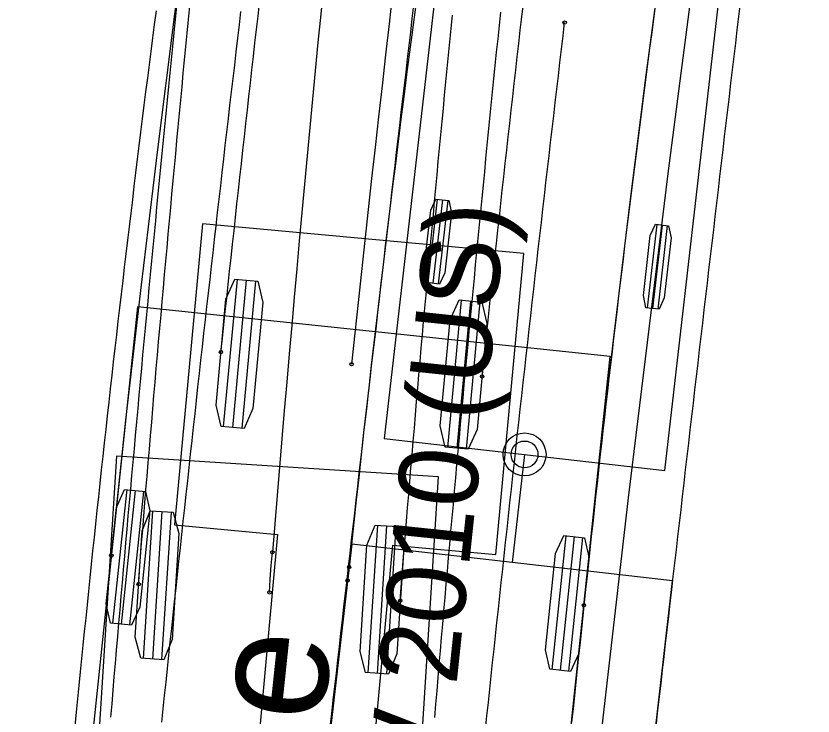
# Model space of a CAD drawing. Extents: x -14 to 1565148, y -25 to 642856.
# Drawn here: x 1564791.31 to 1564811.07, y 636129.38 to 636146.74 of the extents above; entities that cross this region are included whole.
import ezdxf

# ---------------------------------------------------------------- set-up
doc = ezdxf.new("R2010")
doc.units = 0
for name, color, linetype in [('DR_P_Drainage_Area', 7, 'Continuous'), ('DR_P_Underdrain', 7, 'Continuous'), ('GE_P_Alignment', 7, 'Continuous'), ('MT_P_Cells', 7, 'Continuous'), ('PF_P_Grade_Line', 7, 'Continuous'), ('PV_P_Curb', 7, 'Continuous'), ('PV_X_EOP', 7, 'Continuous')]:
    doc.layers.add(name, color=color, linetype=linetype)

msp = doc.modelspace()

# ---------------------------------------------------------------- linework, layer by layer
at = {"layer": 'DR_P_Drainage_Area'}
msp.add_arc((1566787.273, 635986.808), 1980, 175.493678, 179.898828, dxfattribs=at)
at = {"layer": 'DR_P_Underdrain'}
msp.add_arc((1565898.839, 636005.315), 1090, 172.336069, 179.46316, dxfattribs=at)
at = {"layer": 'GE_P_Alignment'}
msp.add_arc((1565898.839, 636005.315), 1092, 172.336069, 179.46316, dxfattribs=at)
at = {"layer": 'MT_P_Cells'}
for p, q in [((1564793.799, 636135.822), (1564793.32, 636128.337)), ((1564801.783, 636135.312), (1564793.799, 636135.822)), ((1564793.799, 636135.822), (1564793.799, 636135.822)), ((1564801.304, 636127.827), (1564801.783, 636135.312)), ((1564794.693, 636134.466), (1564794.459, 636130.806)), ((1564794.922, 636134.451), (1564794.688, 636130.792)), ((1564795.151, 636134.436), (1564794.917, 636130.777)), ((1564800.265, 636134.109), (1564800.031, 636130.45)), ((1564800.494, 636134.095), (1564800.26, 636130.435)), ((1564800.723, 636134.08), (1564800.489, 636130.421))]:
    msp.add_line(p, q, dxfattribs=at)
for points in [[(1564793.66, 636129.351), (1564793.688, 636129.684), (1564793.716, 636130.017), (1564793.745, 636130.35), (1564793.773, 636130.683), (1564793.802, 636131.015), (1564793.83, 636131.348), (1564793.859, 636131.681), (1564793.888, 636132.014), (1564793.917, 636132.347), (1564793.946, 636132.68), (1564793.975, 636133.012), (1564794.004, 636133.345), (1564794.033, 636133.678), (1564794.063, 636134.011), (1564794.092, 636134.344), (1564794.122, 636134.677), (1564794.152, 636135.009), (1564794.182, 636135.342), (1564794.212, 636135.675), (1564794.242, 636136.008), (1564794.272, 636136.34), (1564794.302, 636136.673), (1564794.333, 636137.006), (1564794.363, 636137.339), (1564794.394, 636137.671), (1564794.425, 636138.004), (1564794.455, 636138.337), (1564794.486, 636138.67), (1564794.517, 636139.002), (1564794.549, 636139.335), (1564794.58, 636139.668), (1564794.611, 636140), (1564794.643, 636140.333), (1564794.674, 636140.666), (1564794.706, 636140.999), (1564794.738, 636141.331), (1564794.77, 636141.664), (1564794.802, 636141.996), (1564794.834, 636142.329), (1564794.866, 636142.662), (1564794.899, 636142.994), (1564794.931, 636143.327), (1564794.964, 636143.66), (1564794.997, 636143.992), (1564795.03, 636144.325), (1564795.063, 636144.657), (1564795.096, 636144.99), (1564795.129, 636145.322), (1564795.162, 636145.655), (1564795.196, 636145.988), (1564795.229, 636146.32), (1564795.263, 636146.653), (1564795.297, 636146.985)], [(1564794.348, 636132.651), (1564794.369, 636132.987), (1564794.393, 636133.327), (1564794.42, 636133.663), (1564794.448, 636133.999), (1564794.475, 636134.332), (1564794.503, 636134.665), (1564794.53, 636134.998), (1564794.558, 636135.331), (1564794.586, 636135.664), (1564794.614, 636135.997), (1564794.642, 636136.331), (1564794.671, 636136.664), (1564794.699, 636136.997), (1564794.728, 636137.33), (1564794.757, 636137.663), (1564794.786, 636137.996), (1564794.815, 636138.329), (1564794.844, 636138.662), (1564794.873, 636138.995), (1564794.903, 636139.328), (1564794.932, 636139.661), (1564794.962, 636139.994), (1564794.992, 636140.327), (1564795.022, 636140.66), (1564795.052, 636140.993), (1564795.082, 636141.326), (1564795.112, 636141.659), (1564795.143, 636141.991), (1564795.173, 636142.324), (1564795.204, 636142.657), (1564795.235, 636142.99), (1564795.266, 636143.323), (1564795.297, 636143.656), (1564795.328, 636143.989), (1564795.36, 636144.321), (1564795.391, 636144.654), (1564795.423, 636144.987), (1564795.455, 636145.32), (1564795.487, 636145.653), (1564795.519, 636145.985), (1564795.551, 636146.318), (1564795.583, 636146.651), (1564795.616, 636146.984)], [(1564800.834, 636132.236), (1564800.855, 636132.565), (1564800.879, 636132.89), (1564800.905, 636133.218), (1564800.932, 636133.546), (1564800.959, 636133.877), (1564800.986, 636134.208), (1564801.014, 636134.538), (1564801.042, 636134.869), (1564801.069, 636135.199), (1564801.097, 636135.53), (1564801.125, 636135.86), (1564801.153, 636136.191), (1564801.182, 636136.521), (1564801.21, 636136.852), (1564801.239, 636137.182), (1564801.267, 636137.513), (1564801.296, 636137.843), (1564801.325, 636138.174), (1564801.354, 636138.504), (1564801.384, 636138.835), (1564801.413, 636139.165), (1564801.442, 636139.495), (1564801.472, 636139.826), (1564801.502, 636140.156), (1564801.532, 636140.487), (1564801.562, 636140.817), (1564801.592, 636141.147), (1564801.622, 636141.478), (1564801.653, 636141.808), (1564801.683, 636142.138), (1564801.714, 636142.469), (1564801.745, 636142.799), (1564801.776, 636143.129), (1564801.807, 636143.459), (1564801.838, 636143.79), (1564801.869, 636144.12), (1564801.901, 636144.45), (1564801.932, 636144.78), (1564801.964, 636145.11), (1564801.996, 636145.441), (1564802.028, 636145.771), (1564802.06, 636146.101), (1564802.092, 636146.431), (1564802.125, 636146.761)], [(1564801.688, 636129.341), (1564801.716, 636129.672), (1564801.744, 636130.002), (1564801.772, 636130.333), (1564801.801, 636130.663), (1564801.829, 636130.993), (1564801.858, 636131.324), (1564801.887, 636131.654), (1564801.915, 636131.984), (1564801.944, 636132.315), (1564801.973, 636132.645), (1564802.002, 636132.975), (1564802.032, 636133.306), (1564802.061, 636133.636), (1564802.09, 636133.966), (1564802.12, 636134.297), (1564802.15, 636134.627), (1564802.179, 636134.957), (1564802.209, 636135.287), (1564802.239, 636135.618), (1564802.269, 636135.948), (1564802.299, 636136.278), (1564802.33, 636136.608), (1564802.36, 636136.938), (1564802.391, 636137.268), (1564802.421, 636137.598), (1564802.452, 636137.929), (1564802.483, 636138.259), (1564802.514, 636138.589), (1564802.545, 636138.919), (1564802.576, 636139.249), (1564802.607, 636139.579), (1564802.639, 636139.909), (1564802.67, 636140.239), (1564802.702, 636140.569), (1564802.733, 636140.899), (1564802.765, 636141.229), (1564802.797, 636141.559), (1564802.829, 636141.889), (1564802.861, 636142.219), (1564802.893, 636142.549), (1564802.926, 636142.878), (1564802.958, 636143.208), (1564802.991, 636143.538), (1564803.024, 636143.868), (1564803.056, 636144.198), (1564803.089, 636144.528), (1564803.122, 636144.857), (1564803.156, 636145.187), (1564803.189, 636145.517), (1564803.222, 636145.847), (1564803.256, 636146.177), (1564803.289, 636146.506), (1564803.323, 636146.836)], [(1564797.591, 636132.443), (1564797.612, 636132.776), (1564797.636, 636133.108), (1564797.663, 636133.441)]]:
    msp.add_lwpolyline(points, dxfattribs=at)
for points in [[(1564794.637, 636134.469), (1564795.207, 636134.433), (1564795.347, 636133.909), (1564795.178, 636131.275), (1564794.973, 636130.774), (1564794.403, 636130.81), (1564794.263, 636131.333), (1564794.432, 636133.968)], [(1564800.209, 636134.113), (1564800.779, 636134.076), (1564800.919, 636133.553), (1564800.75, 636130.918), (1564800.545, 636130.417), (1564799.975, 636130.454), (1564799.835, 636130.977), (1564800.004, 636133.612)]]:
    msp.add_lwpolyline(points, close=True, dxfattribs=at)
for centre in [(1564797.663, 636133.441), (1564797.663, 636133.441), (1564794.348, 636132.651), (1564797.591, 636132.443), (1564800.834, 636132.236)]:
    msp.add_circle(centre, 0.0417, dxfattribs=at)
msp.add_arc((1565630.016, 636065.373), 835.132, 169.133526, 175.324936, dxfattribs=at)
at = {"layer": 'PF_P_Grade_Line'}
for p, q in [((1564795.931, 636141.59), (1564795.238, 636134.122)), ((1564803.897, 636140.85), (1564795.931, 636141.59)), ((1564795.931, 636141.59), (1564795.931, 636141.59)), ((1564803.203, 636133.382), (1564803.897, 636140.85)), ((1564796.786, 636140.208), (1564796.447, 636136.557)), ((1564797.014, 636140.187), (1564796.675, 636136.536)), ((1564797.242, 636140.166), (1564796.904, 636136.515)), ((1564802.346, 636139.692), (1564802.007, 636136.041)), ((1564802.574, 636139.671), (1564802.235, 636136.02)), ((1564802.802, 636139.65), (1564802.463, 636135.999)), ((1564795.238, 636134.122), (1564797.793, 636133.884)), ((1564797.793, 636133.884), (1564796.869, 636123.927)), ((1564799.724, 636123.662), (1564800.648, 636133.62)), ((1564800.648, 636133.62), (1564803.203, 636133.382))]:
    msp.add_line(p, q, dxfattribs=at)
for points in [[(1564796.388, 636138.404), (1564796.425, 636138.749), (1564796.461, 636139.082), (1564796.496, 636139.415), (1564796.532, 636139.748), (1564796.568, 636140.081), (1564796.604, 636140.414), (1564796.64, 636140.746), (1564796.676, 636141.079), (1564796.712, 636141.412), (1564796.749, 636141.745), (1564796.785, 636142.078), (1564796.822, 636142.411), (1564796.858, 636142.744), (1564796.895, 636143.077), (1564796.932, 636143.409), (1564796.969, 636143.742), (1564797.006, 636144.075), (1564797.043, 636144.408), (1564797.081, 636144.741), (1564797.118, 636145.073), (1564797.156, 636145.406), (1564797.193, 636145.739), (1564797.231, 636146.072), (1564797.269, 636146.404), (1564797.307, 636146.737), (1564797.345, 636147.07)], [(1564802.861, 636137.803), (1564802.895, 636138.122), (1564802.93, 636138.453), (1564802.965, 636138.784), (1564803.001, 636139.115), (1564803.037, 636139.446), (1564803.072, 636139.776), (1564803.108, 636140.107), (1564803.144, 636140.438), (1564803.18, 636140.769), (1564803.217, 636141.1), (1564803.253, 636141.431), (1564803.289, 636141.762), (1564803.326, 636142.093), (1564803.362, 636142.424), (1564803.399, 636142.754), (1564803.436, 636143.085), (1564803.473, 636143.416), (1564803.51, 636143.747), (1564803.547, 636144.078), (1564803.584, 636144.408), (1564803.621, 636144.739), (1564803.659, 636145.07), (1564803.696, 636145.401), (1564803.734, 636145.731), (1564803.771, 636146.062), (1564803.809, 636146.393), (1564803.847, 636146.723), (1564803.885, 636147.054)], [(1564794.922, 636129.222), (1564794.957, 636129.554), (1564794.992, 636129.887), (1564795.027, 636130.22), (1564795.062, 636130.553), (1564795.097, 636130.886), (1564795.133, 636131.218), (1564795.168, 636131.551), (1564795.204, 636131.884), (1564795.239, 636132.217), (1564795.275, 636132.55), (1564795.311, 636132.882), (1564795.347, 636133.215), (1564795.382, 636133.548), (1564795.418, 636133.881), (1564795.454, 636134.213), (1564795.491, 636134.546), (1564795.527, 636134.879), (1564795.563, 636135.212), (1564795.599, 636135.544), (1564795.636, 636135.877), (1564795.672, 636136.21), (1564795.709, 636136.543), (1564795.746, 636136.875), (1564795.782, 636137.208), (1564795.819, 636137.541), (1564795.856, 636137.873), (1564795.893, 636138.206), (1564795.93, 636138.539), (1564795.967, 636138.871), (1564796.005, 636139.204), (1564796.042, 636139.537), (1564796.079, 636139.869), (1564796.117, 636140.202), (1564796.154, 636140.535), (1564796.192, 636140.867), (1564796.23, 636141.2), (1564796.268, 636141.533), (1564796.306, 636141.865), (1564796.344, 636142.198), (1564796.382, 636142.53), (1564796.42, 636142.863), (1564796.458, 636143.196), (1564796.496, 636143.528), (1564796.535, 636143.861), (1564796.573, 636144.193), (1564796.612, 636144.526), (1564796.651, 636144.858), (1564796.689, 636145.191), (1564796.728, 636145.524), (1564796.767, 636145.856), (1564796.806, 636146.189), (1564796.845, 636146.521), (1564796.884, 636146.854)], [(1564802.948, 636129.049), (1564802.983, 636129.38), (1564803.018, 636129.711), (1564803.053, 636130.042), (1564803.088, 636130.373), (1564803.123, 636130.704), (1564803.159, 636131.035), (1564803.194, 636131.366), (1564803.229, 636131.697), (1564803.265, 636132.028), (1564803.301, 636132.359), (1564803.336, 636132.69), (1564803.372, 636133.021), (1564803.408, 636133.352), (1564803.444, 636133.683), (1564803.48, 636134.014), (1564803.516, 636134.344), (1564803.552, 636134.675), (1564803.588, 636135.006), (1564803.625, 636135.337), (1564803.661, 636135.668), (1564803.698, 636135.999), (1564803.734, 636136.329), (1564803.771, 636136.66), (1564803.807, 636136.991), (1564803.844, 636137.322), (1564803.881, 636137.653), (1564803.918, 636137.983), (1564803.955, 636138.314), (1564803.992, 636138.645), (1564804.029, 636138.975), (1564804.067, 636139.306), (1564804.104, 636139.637), (1564804.141, 636139.967), (1564804.179, 636140.298), (1564804.216, 636140.629), (1564804.254, 636140.959), (1564804.292, 636141.29), (1564804.33, 636141.621), (1564804.368, 636141.951), (1564804.406, 636142.282), (1564804.444, 636142.612), (1564804.482, 636142.943), (1564804.52, 636143.273), (1564804.559, 636143.604), (1564804.597, 636143.934), (1564804.636, 636144.265), (1564804.674, 636144.595), (1564804.713, 636144.926), (1564804.752, 636145.256), (1564804.791, 636145.587), (1564804.829, 636145.917), (1564804.869, 636146.247), (1564804.908, 636146.578)]]:
    msp.add_lwpolyline(points, dxfattribs=at)
for points in [[(1564796.729, 636140.213), (1564797.299, 636140.16), (1564797.423, 636139.633), (1564797.179, 636137.005), (1564796.96, 636136.509), (1564796.391, 636136.562), (1564796.266, 636137.089), (1564796.51, 636139.718)], [(1564802.289, 636139.697), (1564802.858, 636139.644), (1564802.983, 636139.117), (1564802.739, 636136.489), (1564802.52, 636135.993), (1564801.95, 636136.046), (1564801.826, 636136.573), (1564802.07, 636139.202)]]:
    msp.add_lwpolyline(points, close=True, dxfattribs=at)
for centre in [(1564804.908, 636146.578), (1564796.388, 636138.404), (1564799.625, 636138.103), (1564802.861, 636137.803)]:
    msp.add_circle(centre, 0.0417, dxfattribs=at)
msp.add_arc((1565869.735, 636024.339), 1076.141, 171.300902, 173.931655, dxfattribs=at)
at = {"layer": 'PV_P_Curb'}
for p, q in [((1564802.599, 636155.141), (1564800.436, 636136.265)), ((1564807.391, 636135.468), (1564809.553, 636154.345)), ((1564801.75, 636142.195), (1564801.513, 636140.126)), ((1564801.879, 636142.181), (1564801.642, 636140.111)), ((1564802.009, 636142.166), (1564801.771, 636140.096)), ((1564807.193, 636141.572), (1564806.956, 636139.502)), ((1564807.323, 636141.557), (1564807.086, 636139.487)), ((1564807.452, 636141.542), (1564807.215, 636139.472)), ((1564794.319, 636139.525), (1564791.306, 636110.883)), ((1564806.035, 636138.292), (1564794.319, 636139.525)), ((1564794.319, 636139.525), (1564794.319, 636139.525)), ((1564803.021, 636109.65), (1564806.035, 636138.292)), ((1564800.436, 636136.265), (1564807.391, 636135.468)), ((1564803.913, 636135.866), (1564803.606, 636133.184)), ((1564803.913, 636135.866), (1564803.913, 636135.866)), ((1564794.052, 636134.994), (1564793.703, 636131.679)), ((1564794.259, 636134.973), (1564793.911, 636131.658)), ((1564794.466, 636134.951), (1564794.118, 636131.636)), ((1564804.939, 636133.849), (1564804.59, 636130.534)), ((1564805.146, 636133.827), (1564804.797, 636130.512)), ((1564805.353, 636133.806), (1564805.004, 636130.491)), ((1564799.632, 636133.639), (1564796.559, 636106.815)), ((1564807.58, 636132.729), (1564799.632, 636133.639)), ((1564799.632, 636133.639), (1564799.632, 636133.639)), ((1564804.507, 636105.904), (1564807.58, 636132.729))]:
    msp.add_line(p, q, dxfattribs=at)
for points in [[(1564793.671, 636133.359), (1564794.033, 636136.717), (1564794.416, 636140.076), (1564794.82, 636143.432), (1564795.245, 636146.786), (1564795.69, 636150.138), (1564796.156, 636153.486), (1564796.643, 636156.832), (1564797.15, 636160.175), (1564797.677, 636163.514), (1564798.226, 636166.85), (1564798.679, 636169.517)], [(1564805.386, 636132.126), (1564805.741, 636135.417), (1564806.116, 636138.704), (1564806.512, 636141.988), (1564806.927, 636145.271), (1564807.363, 636148.55), (1564807.819, 636151.827), (1564808.295, 636155.101), (1564808.791, 636158.372), (1564809.307, 636161.64), (1564809.844, 636164.904), (1564810.287, 636167.514)], [(1564799.097, 636129.113), (1564799.135, 636129.444), (1564799.173, 636129.775), (1564799.211, 636130.107), (1564799.249, 636130.438), (1564799.286, 636130.769), (1564799.324, 636131.1), (1564799.362, 636131.431), (1564799.4, 636131.763), (1564799.438, 636132.094), (1564799.476, 636132.425), (1564799.514, 636132.757), (1564799.552, 636133.088), (1564799.59, 636133.419), (1564799.628, 636133.75), (1564799.666, 636134.082), (1564799.704, 636134.413), (1564799.742, 636134.744), (1564799.78, 636135.075), (1564799.818, 636135.407), (1564799.856, 636135.738), (1564799.895, 636136.069), (1564799.933, 636136.401), (1564799.971, 636136.732), (1564800.009, 636137.063), (1564800.048, 636137.395), (1564800.086, 636137.726), (1564800.124, 636138.057), (1564800.163, 636138.389), (1564800.201, 636138.72), (1564800.24, 636139.052), (1564800.278, 636139.383), (1564800.317, 636139.714), (1564800.355, 636140.046), (1564800.394, 636140.377), (1564800.432, 636140.709), (1564800.471, 636141.04), (1564800.51, 636141.371), (1564800.548, 636141.703), (1564800.587, 636142.034), (1564800.626, 636142.366), (1564800.665, 636142.697), (1564800.704, 636143.029), (1564800.742, 636143.36), (1564800.781, 636143.692), (1564800.82, 636144.023), (1564800.859, 636144.355), (1564800.898, 636144.686), (1564800.937, 636145.017), (1564800.976, 636145.349), (1564801.015, 636145.68), (1564801.054, 636146.012), (1564801.093, 636146.343), (1564801.132, 636146.675), (1564801.171, 636147.006)], [(1564807.144, 636146.925), (1564807.101, 636146.599), (1564807.058, 636146.272), (1564807.015, 636145.945), (1564806.972, 636145.618), (1564806.93, 636145.291), (1564806.887, 636144.964), (1564806.845, 636144.637), (1564806.803, 636144.31), (1564806.762, 636143.983), (1564806.72, 636143.656), (1564806.679, 636143.329), (1564806.638, 636143.002), (1564806.597, 636142.675), (1564806.556, 636142.348), (1564806.515, 636142.02), (1564806.475, 636141.693), (1564806.435, 636141.366), (1564806.395, 636141.039), (1564806.355, 636140.711), (1564806.316, 636140.384), (1564806.277, 636140.057), (1564806.237, 636139.729), (1564806.198, 636139.402), (1564806.16, 636139.075), (1564806.121, 636138.747), (1564806.083, 636138.42), (1564806.045, 636138.092), (1564806.007, 636137.765), (1564805.969, 636137.437), (1564805.932, 636137.11), (1564805.894, 636136.782), (1564805.857, 636136.455), (1564805.82, 636136.127), (1564805.784, 636135.799), (1564805.747, 636135.472), (1564805.711, 636135.144), (1564805.675, 636134.816), (1564805.639, 636134.488), (1564805.603, 636134.16), (1564805.567, 636133.832), (1564805.532, 636133.504), (1564805.497, 636133.176), (1564805.462, 636132.847), (1564805.427, 636132.519), (1564805.393, 636132.19), (1564805.358, 636131.861), (1564805.323, 636131.532), (1564805.289, 636131.203), (1564805.254, 636130.874), (1564805.219, 636130.545), (1564805.185, 636130.215), (1564805.15, 636129.885), (1564805.115, 636129.555), (1564805.081, 636129.226)], [(1564809.258, 636147.059), (1564809.218, 636146.728), (1564809.179, 636146.398), (1564809.14, 636146.067), (1564809.101, 636145.736), (1564809.061, 636145.406), (1564809.022, 636145.075), (1564808.983, 636144.745), (1564808.944, 636144.414), (1564808.905, 636144.084), (1564808.866, 636143.753), (1564808.827, 636143.422), (1564808.788, 636143.092), (1564808.749, 636142.761), (1564808.71, 636142.43), (1564808.671, 636142.1), (1564808.633, 636141.769), (1564808.594, 636141.438), (1564808.555, 636141.108), (1564808.516, 636140.777), (1564808.477, 636140.446), (1564808.439, 636140.115), (1564808.4, 636139.785), (1564808.361, 636139.454), (1564808.323, 636139.123), (1564808.284, 636138.792), (1564808.246, 636138.462), (1564808.207, 636138.131), (1564808.168, 636137.8), (1564808.13, 636137.469), (1564808.091, 636137.138), (1564808.053, 636136.807), (1564808.015, 636136.477), (1564807.976, 636136.146), (1564807.938, 636135.815), (1564807.899, 636135.484), (1564807.861, 636135.153), (1564807.823, 636134.822), (1564807.784, 636134.491), (1564807.746, 636134.16), (1564807.708, 636133.829), (1564807.67, 636133.498), (1564807.631, 636133.167), (1564807.593, 636132.836), (1564807.555, 636132.505), (1564807.517, 636132.174), (1564807.479, 636131.843), (1564807.441, 636131.512), (1564807.403, 636131.181), (1564807.365, 636130.85), (1564807.327, 636130.519), (1564807.289, 636130.188), (1564807.251, 636129.857), (1564807.213, 636129.525), (1564807.175, 636129.194)], [(1564792.778, 636129.139), (1564792.81, 636129.472), (1564792.843, 636129.805), (1564792.876, 636130.138), (1564792.909, 636130.471), (1564792.942, 636130.804), (1564792.976, 636131.138), (1564793.009, 636131.471), (1564793.043, 636131.805), (1564793.077, 636132.139), (1564793.111, 636132.473), (1564793.146, 636132.807), (1564793.181, 636133.141), (1564793.216, 636133.476), (1564793.251, 636133.81), (1564793.286, 636134.145), (1564793.322, 636134.479), (1564793.358, 636134.814), (1564793.394, 636135.149), (1564793.43, 636135.484), (1564793.467, 636135.819), (1564793.503, 636136.154), (1564793.54, 636136.489), (1564793.577, 636136.824), (1564793.615, 636137.159), (1564793.652, 636137.494), (1564793.69, 636137.829), (1564793.728, 636138.164), (1564793.766, 636138.499), (1564793.805, 636138.834), (1564793.843, 636139.169), (1564793.882, 636139.504), (1564793.921, 636139.839), (1564793.96, 636140.174), (1564794, 636140.509), (1564794.039, 636140.844), (1564794.079, 636141.179), (1564794.119, 636141.513), (1564794.159, 636141.848), (1564794.2, 636142.183), (1564794.24, 636142.518), (1564794.281, 636142.852), (1564794.322, 636143.187), (1564794.363, 636143.522), (1564794.405, 636143.856), (1564794.446, 636144.191), (1564794.488, 636144.526), (1564794.53, 636144.86), (1564794.573, 636145.195), (1564794.615, 636145.529), (1564794.658, 636145.864), (1564794.701, 636146.198), (1564794.744, 636146.533), (1564794.787, 636146.867)], [(1564799.528, 636132.742), (1564799.563, 636133.074)]]:
    msp.add_lwpolyline(points, dxfattribs=at)
for points in [[(1564801.718, 636142.199), (1564802.041, 636142.162), (1564802.105, 636141.861), (1564801.934, 636140.371), (1564801.804, 636140.092), (1564801.481, 636140.129), (1564801.417, 636140.43), (1564801.587, 636141.921)], [(1564807.161, 636141.576), (1564807.484, 636141.539), (1564807.548, 636141.238), (1564807.378, 636139.747), (1564807.247, 636139.469), (1564806.924, 636139.506), (1564806.86, 636139.807), (1564807.031, 636141.297)], [(1564794.001, 636135), (1564794.518, 636134.945), (1564794.625, 636134.465), (1564794.374, 636132.078), (1564794.169, 636131.63), (1564793.652, 636131.685), (1564793.545, 636132.165), (1564793.796, 636134.552)], [(1564804.887, 636133.855), (1564805.404, 636133.8), (1564805.511, 636133.32), (1564805.26, 636130.933), (1564805.056, 636130.485), (1564804.539, 636130.54), (1564804.432, 636131.02), (1564804.683, 636133.407)]]:
    msp.add_lwpolyline(points, close=True, dxfattribs=at)
for centre, radius in [((1564803.913, 636135.866), 0.533), ((1564803.913, 636135.866), 0.333), ((1564793.671, 636133.359), 0.0417), ((1564799.563, 636133.074), 0.0417), ((1564799.563, 636133.074), 0.0417), ((1564799.528, 636132.742), 0.0417), ((1564805.386, 636132.126), 0.0417)]:
    msp.add_circle(centre, radius, dxfattribs=at)
msp.add_arc((1565340.24, 636076.077), 543.673, 170.21073, 173.98225, dxfattribs=at)
at = {"layer": 'PV_X_EOP'}
msp.add_arc((1565898.839, 636005.315), 1100, 172.336069, 180.049147, dxfattribs=at)

# ---------------------------------------------------------------- texts
at = {"layer": 'PV_P_Curb'}
for s, height, p in [('WisDOT OSOW 2010 (US)', 1.96333, (1564800.164, 636110.541)), ('Combine', 2.945, (1564797.497, 636115.686))]:
    msp.add_text(s, height=height, rotation=83.9946, dxfattribs=at).set_placement(p)

doc.saveas('drawing.dxf')
